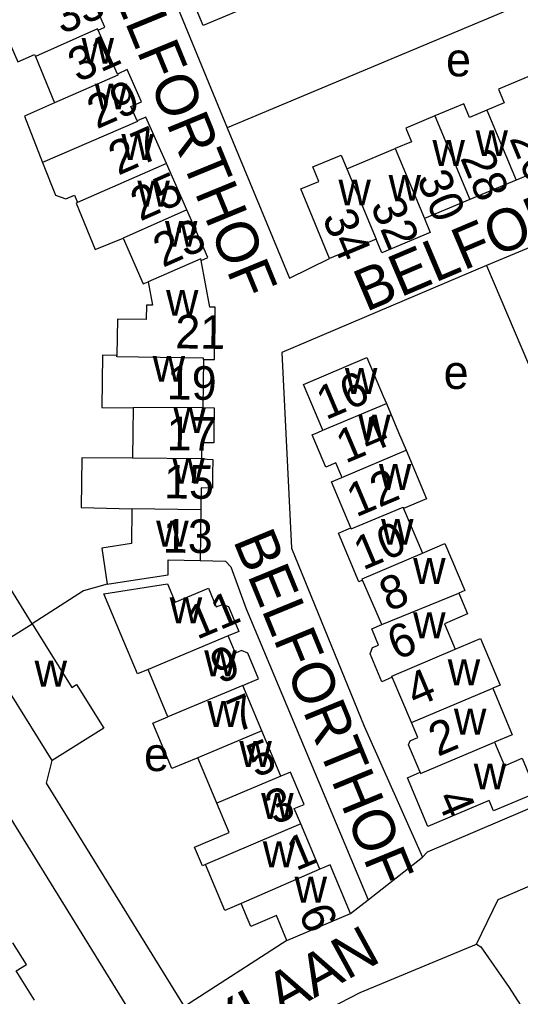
# Model space of a CAD drawing. Extents: x 157768 to 159790, y 387230 to 389604.
# Drawn here: x 158800.1 to 158859.8, y 388182.9 to 388299.1 of the extents above; entities that cross this region are included whole.
import ezdxf

# ---------------------------------------------------------------- set-up
doc = ezdxf.new("R2010")
doc.units = 0
for name, color, linetype in [('BLT_Basislijn', 7, 'Continuous'), ('BLT_Bebouwing', 7, 'Continuous'), ('BLT_Centroide', 7, 'Continuous'), ('BLT_Huisnummer', 7, 'Continuous'), ('BLT_Huisnummer_ tussenligend', 7, 'Continuous'), ('BLT_Onderverdeling_panden', 7, 'Continuous'), ('BLT_Straatnaam', 7, 'Continuous')]:
    doc.layers.add(name, color=color, linetype=linetype)

msp = doc.modelspace()

# ---------------------------------------------------------------- linework, layer by layer
at = {"layer": 'BLT_Basislijn'}
for p, q in [((158813.1, 388314.8), (158824.8, 388286.27)), ((158877.62, 388308.38), (158824.8, 388286.27)), ((158860.95, 388272.05), (158855.73, 388269.88)), ((158855.73, 388269.88), (158866.83, 388243.67)), ((158801.57, 388227.22), (158796.28, 388235.78)), ((158841.62, 388194.36), (158848.08, 388199.45)), ((158839.53, 388192.73), (158841.62, 388194.36)), ((158831.94, 388189.54), (158819.75, 388181.68))]:
    msp.add_line(p, q, dxfattribs=at)
for points in [[(158824.8, 388286.27), (158832.23, 388268.37), (158837.03, 388270.71)], [(158855.73, 388269.88), (158831.35, 388259.53), (158832.47, 388236.23), (158841.15, 388215.05), (158848.08, 388199.45)], [(158821.59, 388234.76), (158824.63, 388234.68), (158825.27, 388233.98), (158827.07, 388229), (158841.62, 388194.36)], [(158810.52, 388231.93), (158807.71, 388231.15), (158801.57, 388227.22)], [(158788.54, 388216.76), (158790.35, 388218.02), (158814.79, 388178.48)], [(158819.75, 388181.68), (158803.3, 388208.26), (158803.98, 388210.94)], [(158871.43, 388211.22), (158871.97, 388209.95), (158871.66, 388209.82), (158848.64, 388200.02), (158848.08, 388199.45)], [(158854.51, 388189.1), (158857.11, 388194.4), (158863.27, 388197.06)], [(158824.9, 388175.21), (158840.66, 388183.35), (158854.51, 388189.1)], [(158854.51, 388189.1), (158855.06, 388188.75), (158858.41, 388183.94), (158864.91, 388173.84), (158883.04, 388144.8), (158884.85, 388141.56)]]:
    msp.add_lwpolyline(points, dxfattribs=at)
at = {"layer": 'BLT_Bebouwing'}
for p, q in [((158801.96, 388294.75), (158804.26, 388289.21)), ((158839.08, 388281.37), (158844.85, 388283.78)), ((158820.01, 388276.49), (158817.57, 388282.01)), ((158864.83, 388282.35), (158859.25, 388280.02)), ((158859.25, 388280.02), (158853.72, 388277.72)), ((158853.72, 388277.72), (158848.32, 388275.46)), ((158842.56, 388273.02), (158837.03, 388270.71)), ((158821.99, 388258.68), (158821.91, 388252.96)), ((158838.49, 388244.63), (158838.43, 388244.79)), ((158821.67, 388240.8), (158821.59, 388234.76)), ((158845.84, 388240.95), (158848.09, 388235.64)), ((158843.24, 388227.13), (158840.96, 388232.42)), ((158795.99, 388223.74), (158801.57, 388227.22)), ((158803.98, 388210.94), (158795.99, 388223.74)), ((158846.77, 388215.46), (158844.49, 388220.85)), ((158828.94, 388214.47), (158826.67, 388219.87)), ((158831.2, 388209.07), (158828.94, 388214.47)), ((158823.59, 388205.88), (158821.33, 388211.28)), ((158835.86, 388198), (158833.6, 388203.39)), ((158831.94, 388189.54), (158839.53, 388192.73))]:
    msp.add_line(p, q, dxfattribs=at)
for points in [[(158830.29, 388302.94), (158828.14, 388302.04), (158828.51, 388301.16), (158821.95, 388298.42), (158818.45, 388306.8), (158821.37, 388308.02), (158820.31, 388310.57), (158823.64, 388311.96), (158823.04, 388313.38), (158825.51, 388314.41)], [(158809.43, 388297.88), (158810.24, 388298.23), (158807.69, 388304.01), (158804.95, 388302.8), (158803.61, 388305.83)], [(158796.8, 388302.82), (158798.02, 388300.06), (158797.38, 388299.77), (158799.88, 388294.1), (158800.52, 388294.39), (158801.87, 388294.98), (158801.96, 388294.75)], [(158811.74, 388292.66), (158809.43, 388297.88)], [(158814.09, 388287.08), (158813.34, 388288.79), (158814.61, 388289.35), (158812.92, 388293.19), (158811.74, 388292.66)], [(158860.66, 388292.33), (158857.15, 388290.87), (158857.84, 388289.22), (158855.77, 388288.36)], [(158804.26, 388289.21), (158800.68, 388287.63), (158802.83, 388282.12)], [(158855.77, 388288.36), (158853.71, 388287.5), (158853.03, 388289.12), (158849.56, 388287.68)], [(158817.57, 388282.01), (158815.13, 388287.54), (158814.09, 388287.08)], [(158849.56, 388287.68), (158846.1, 388286.23), (158846.78, 388284.59), (158844.85, 388283.78)], [(158837.03, 388270.71), (158833.58, 388278.98), (158835.74, 388279.88), (158835.01, 388281.61), (158838.39, 388283.01), (158839.08, 388281.37)], [(158802.83, 388282.12), (158804.35, 388278.23), (158805.61, 388277.81), (158806.63, 388278.23), (158806.99, 388277.35)], [(158806.99, 388277.35), (158806.81, 388277.28), (158809.1, 388271.76), (158812.41, 388273.13)], [(158821.72, 388270.48), (158822.51, 388270.83), (158820.01, 388276.49)], [(158848.32, 388275.46), (158849.02, 388273.8), (158843.24, 388271.39), (158842.56, 388273.02)], [(158812.41, 388273.13), (158814.82, 388267.69), (158815.4, 388267.94)], [(158821.99, 388258.68), (158823.31, 388258.66), (158823.4, 388264.9), (158822.74, 388264.91), (158821.72, 388270.48)], [(158815.4, 388267.94), (158815.93, 388265.14), (158815.19, 388265.15), (158815.17, 388263.45), (158811.73, 388263.49), (158811.68, 388259.15)], [(158811.68, 388259.15), (158809.97, 388259.18), (158809.89, 388252.96), (158813.62, 388252.91)], [(158836.23, 388250.25), (158833.92, 388255.72), (158841.47, 388258.91), (158843.42, 388254.31), (158843.79, 388253.45)], [(158843.79, 388253.45), (158845.24, 388250), (158846.15, 388247.87)], [(158813.62, 388252.91), (158813.58, 388250), (158813.54, 388246.95)], [(158821.91, 388252.96), (158823.28, 388252.94), (158823.24, 388250), (158823.23, 388248.74), (158821.78, 388248.76), (158821.75, 388246.84)], [(158838.43, 388244.79), (158837.76, 388246.37), (158836.56, 388245.86), (158834.93, 388249.7), (158835.63, 388250), (158836.23, 388250.25)], [(158846.15, 388247.87), (158848.58, 388242.11), (158845.84, 388240.95)], [(158813.54, 388246.95), (158807.5, 388246.99), (158807.42, 388241.05), (158813.46, 388240.91)], [(158821.75, 388246.84), (158823.1, 388246.78), (158823.08, 388245.03), (158823.06, 388243.37), (158821.7, 388243.39), (158821.67, 388240.8)], [(158839.56, 388238.65), (158837.25, 388244.11), (158838.49, 388244.63)], [(158813.46, 388240.91), (158813.41, 388236.77), (158809.87, 388236.23), (158810.52, 388231.93)], [(158840.96, 388232.42), (158840.52, 388232.23), (158838.07, 388238.01), (158839.56, 388238.65)], [(158848.09, 388235.64), (158850.77, 388236.78), (158853.14, 388231.18), (158852.42, 388230.88)], [(158810.52, 388231.93), (158812.84, 388232.28), (158817.78, 388233.04), (158817.79, 388234.82), (158821.59, 388234.76)], [(158815.39, 388221.79), (158814.13, 388221.27), (158812.2, 388225.87), (158810.13, 388230.8), (158817.71, 388231.97), (158818.63, 388229.79), (158822.58, 388231.45), (158823.52, 388229.22), (158824.26, 388229.53), (158824.98, 388229.26), (158826.21, 388226.32), (158824.95, 388225.8)], [(158852.42, 388230.88), (158853.47, 388228.39), (158850.71, 388227.22), (158852, 388224.18)], [(158801.57, 388227.22), (158806.3, 388219.64), (158806.88, 388220), (158810.14, 388214.79), (158803.98, 388210.94)], [(158844.49, 388220.85), (158843.25, 388220.33), (158841.84, 388223.64), (158842.14, 388224.38), (158842.87, 388224.68), (158842.05, 388226.62), (158843.24, 388227.13)], [(158825.82, 388223.74), (158824.95, 388225.8)], [(158852, 388224.18), (158855.02, 388225.45), (158857.36, 388219.92), (158856.47, 388219.55)], [(158827.33, 388220.15), (158828.57, 388220.67), (158827.29, 388223.71), (158826.51, 388224.03), (158825.82, 388223.74)], [(158817.76, 388216.13), (158815.39, 388221.79)], [(158826.67, 388219.87), (158827.33, 388220.15)], [(158856.47, 388219.55), (158858.79, 388214.01), (158856.68, 388213.11)], [(158821.33, 388211.28), (158818.24, 388209.98), (158815.97, 388215.38), (158817.76, 388216.13)], [(158847.8, 388209.54), (158846.41, 388212.8), (158846.64, 388213.3), (158847.08, 388213.49), (158847.52, 388213.68), (158846.77, 388215.46)], [(158856.68, 388213.11), (158857.86, 388210.32), (158859.96, 388211.21), (158861.69, 388207.09), (158856.56, 388204.94), (158856.05, 388206.17), (158848.74, 388203.11), (158846.3, 388208.9), (158847.8, 388209.54)], [(158833.6, 388203.39), (158832.82, 388205.24), (158833.99, 388205.72), (158832.38, 388209.56), (158831.2, 388209.07)], [(158822.22, 388198.56), (158821.86, 388198.41), (158820.93, 388200.64), (158825.07, 388202.37), (158823.59, 388205.88)], [(158824.52, 388193.09), (158822.22, 388198.56)], [(158839.53, 388192.73), (158837.1, 388198.52), (158835.86, 388198)], [(158826.47, 388193.93), (158824.52, 388193.09)], [(158831.94, 388189.54), (158830.71, 388192.48), (158827.62, 388191.19), (158826.47, 388193.93)], [(158801.87, 388182.41), (158799.67, 388185.91), (158800.89, 388186.68), (158799.28, 388189.25)]]:
    msp.add_lwpolyline(points, dxfattribs=at)
at = {"layer": 'BLT_Onderverdeling_panden'}
for p, q in [((158855.77, 388288.36), (158859.25, 388280.02)), ((158849.56, 388287.68), (158853.72, 388277.72)), ((158844.85, 388283.78), (158848.32, 388275.46)), ((158817.57, 388282.01), (158806.99, 388277.35)), ((158839.08, 388281.37), (158842.56, 388273.02)), ((158820.01, 388276.49), (158812.41, 388273.13)), ((158836.23, 388250.25), (158843.79, 388253.45)), ((158821.91, 388252.96), (158813.62, 388252.91)), ((158838.49, 388244.63), (158846.15, 388247.87)), ((158821.75, 388246.84), (158813.54, 388246.95)), ((158821.67, 388240.8), (158813.46, 388240.91)), ((158824.95, 388225.8), (158815.39, 388221.79)), ((158826.67, 388219.87), (158817.76, 388216.13)), ((158846.77, 388215.46), (158856.47, 388219.55)), ((158828.94, 388214.47), (158821.33, 388211.28)), ((158831.2, 388209.07), (158823.59, 388205.88)), ((158833.6, 388203.39), (158822.22, 388198.56)), ((158835.86, 388198), (158826.47, 388193.93))]:
    msp.add_line(p, q, dxfattribs=at)
for points in [[(158809.43, 388297.88), (158809.37, 388298.03), (158801.96, 388294.75)], [(158811.74, 388292.66), (158811.79, 388292.54), (158804.26, 388289.21)], [(158814.09, 388287.08), (158814.12, 388287.01), (158802.83, 388282.12)], [(158821.72, 388270.48), (158821.68, 388270.68), (158815.4, 388267.94)], [(158821.99, 388258.68), (158821.99, 388258.84), (158811.68, 388258.98), (158811.68, 388259.15)], [(158839.56, 388238.65), (158839.61, 388238.53), (158845.77, 388241.12), (158845.84, 388240.95)], [(158840.96, 388232.42), (158840.9, 388232.56), (158848.09, 388235.64)], [(158843.24, 388227.13), (158852.42, 388230.88)], [(158844.49, 388220.85), (158844.42, 388221), (158852, 388224.18)], [(158847.8, 388209.54), (158847.86, 388209.4), (158856.68, 388213.11)]]:
    msp.add_lwpolyline(points, dxfattribs=at)

# ---------------------------------------------------------------- texts
at = {"layer": 'BLT_Centroide'}
for s, p in [('w', (158807.47, 388293.88)), ('e', (158850.9, 388292.38)), ('w', (158809.04, 388288.44)), ('w', (158854.41, 388282.89)), ('w', (158812.21, 388282.44)), ('w', (158849.28, 388281.72)), ('w', (158844.05, 388277.58)), ('w', (158814.12, 388276.88)), ('w', (158838.08, 388277.02)), ('w', (158817.41, 388272.09)), ('w', (158817.53, 388263.89)), ('w', (158815.94, 388256.03)), ('e', (158850.61, 388255.18)), ('w', (158838.85, 388254.59)), ('w', (158818.41, 388249.91)), ('w', (158840.44, 388249.03)), ('w', (158818.28, 388243.88)), ('w', (158842.9, 388243.16)), ('w', (158816.36, 388236.41)), ('w', (158843.16, 388236.62)), ('w', (158846.98, 388231.97)), ('w', (158817.97, 388227.28)), ('w', (158846.98, 388225.5)), ('w', (158822.09, 388220.97)), ('w', (158801.87, 388219.75)), ('w', (158851.1, 388219.91)), ('w', (158822.45, 388214.94)), ('w', (158851.84, 388214.03)), ('e', (158814.91, 388209.69)), ('w', (158826.27, 388210.19)), ('w', (158854.2, 388207.5)), ('w', (158828.87, 388204)), ('w', (158829.06, 388198.25)), ('w', (158832.85, 388194.03))]:
    msp.add_text(s, height=4, dxfattribs=at).set_placement(p)
at = {"layer": 'BLT_Huisnummer'}
for s, rotation, p in [('33', 23.8396, (158805.14, 388297.32)), ('29', 23.842, (158809.28, 388286.06)), ('28', 292.6462, (158852.55, 388282.68)), ('25', 23.842, (158814.46, 388275.09)), ('34', 292.6462, (158836.1, 388275.59)), ('21', 359.2252, (158818.61, 388260.01)), ('16', 22.9382, (158836.57, 388251.44)), ('17', 359.2252, (158817.58, 388247.89)), ('13', 359.2252, (158817.13, 388235.7)), ('10', 22.9382, (158841, 388233.55)), ('11', 22.7697, (158821.21, 388225.29)), ('6', 22.9382, (158845.01, 388222.83)), ('2', 22.9382, (158849.92, 388211.37)), ('5', 22.7697, (158828.24, 388208.85)), ('4', 292.9363, (158849.7, 388206.5)), ('1', 22.7697, (158833.02, 388197.76)), ('6', 292.7552, (158833.27, 388192.87))]:
    msp.add_text(s, height=4, rotation=rotation, dxfattribs=at).set_placement(p)
at = {"layer": 'BLT_Huisnummer_ tussenligend'}
for s, rotation, p in [('31', 23.842, (158807.01, 388291.62)), ('27', 23.842, (158811.83, 388280.54)), ('26', 292.6462, (158858.41, 388285)), ('30', 292.6462, (158847.36, 388280.23)), ('32', 292.6462, (158841.85, 388277.02)), ('23', 23.842, (158817.15, 388269.58)), ('19', 359.2252, (158817.59, 388253.94)), ('14', 22.9382, (158838.91, 388246.26)), ('15', 359.2252, (158817.27, 388242.16)), ('12', 22.9382, (158840.17, 388239.86)), ('8', 22.9382, (158844.06, 388228.61)), ('9', 22.7697, (158823.93, 388220.01)), ('4', 22.9382, (158847.24, 388217.23)), ('7', 22.7697, (158825.95, 388214.22)), ('3', 22.7697, (158830.45, 388203.23))]:
    msp.add_text(s, height=4, rotation=rotation, dxfattribs=at).set_placement(p)
at = {"layer": 'BLT_Straatnaam'}
for s, rotation, p in [('BELFORTHOF', 292.3, (158809.21, 388307.09)), ('BELFORTHOF', 22.988, (158841.36, 388264.31)), ('BELFORTHOF', 292.2867, (158825.49, 388237.13)), ('NANCYLAAN', 28.7861, (158807.5, 388167.42))]:
    msp.add_text(s, height=5, rotation=rotation, dxfattribs=at).set_placement(p)

doc.saveas('drawing.dxf')
